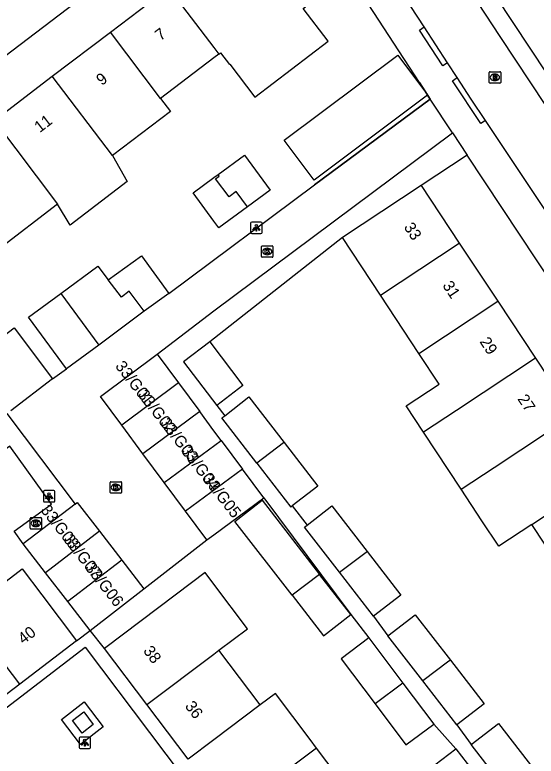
# Model space of a CAD drawing. Extents: x 160037 to 160839, y 385326 to 386441.
# Drawn here: x 160482.7 to 160528, y 385758.9 to 385823.3 of the extents above; entities that cross this region are included whole.
import ezdxf

# ---------------------------------------------------------------- set-up
doc = ezdxf.new("R2010")
doc.units = 0
for name, color, linetype in [('IMGEO_Erf', 7, 'Continuous'), ('IMGEO_Haag', 7, 'Continuous'), ('IMGEO_Kolk', 7, 'Continuous'), ('IMGEO_Lichtpunt', 7, 'Continuous'), ('IMGEO_Muur', 7, 'Continuous'), ('IMGEO_Pand', 7, 'Continuous'), ('IMGEO_Pand_nummerreeks', 7, 'Continuous'), ('IMGEO_Rijbaan_lokaal_open', 7, 'Continuous'), ('IMGEO_Rioolput', 7, 'Continuous'), ('IMGEO_Voetpad_open', 7, 'Continuous')]:
    doc.layers.add(name, color=color, linetype=linetype)

msp = doc.modelspace()

# ---------------------------------------------------------------- linework, layer by layer
at = {"layer": 'IMGEO_Erf'}
for points in [[(160488.079, 385768.931), (160489.247, 385769.824)], [(160490.491, 385768.265), (160489.247, 385769.824)]]:
    msp.add_lwpolyline(points, dxfattribs=at)
at = {"layer": 'IMGEO_Haag'}
msp.add_lwpolyline([(160489.518, 385761.659), (160488.557, 385760.908), (160487.738, 385761.994), (160488.699, 385762.745), (160489.518, 385761.659)], dxfattribs=at)
at = {"layer": 'IMGEO_Kolk'}
for p, q in [((160504.204, 385803.238), (160505.056, 385803.238)), ((160504.129, 385802.312), (160504.129, 385803.164)), ((160504.617, 385803.018), (160504.642, 385803.018)), ((160505.13, 385803.164), (160505.13, 385802.312)), ((160505.056, 385802.238), (160504.204, 385802.238)), ((160504.64, 385802.458), (160504.615, 385802.458)), ((160490.989, 385781.818), (160490.989, 385782.67)), ((160491.064, 385782.744), (160491.916, 385782.744)), ((160491.99, 385782.67), (160491.99, 385781.818)), ((160491.477, 385782.524), (160491.502, 385782.524)), ((160491.916, 385781.744), (160491.064, 385781.744)), ((160491.5, 385781.964), (160491.475, 385781.964)), ((160484.043, 385778.707), (160484.043, 385779.559)), ((160484.118, 385779.633), (160484.97, 385779.633)), ((160484.531, 385779.413), (160484.556, 385779.413)), ((160485.044, 385779.559), (160485.044, 385778.707)), ((160484.554, 385778.853), (160484.529, 385778.853)), ((160484.97, 385778.633), (160484.118, 385778.633))]:
    msp.add_line(p, q, dxfattribs=at)
for points in [[(160504.204, 385803.238), (160505.056, 385803.238)], [(160504.129, 385802.312), (160504.129, 385803.164)], [(160504.45, 385802.938), (160504.573, 385802.938), (160504.573, 385802.787), (160504.703, 385802.938), (160504.867, 385802.938), (160504.721, 385802.787), (160504.874, 385802.538), (160504.722, 385802.538), (160504.637, 385802.702), (160504.573, 385802.635), (160504.573, 385802.538), (160504.45, 385802.538), (160504.45, 385802.938)], [(160505.13, 385803.164), (160505.13, 385802.312)], [(160505.056, 385802.238), (160504.204, 385802.238)], [(160490.989, 385781.818), (160490.989, 385782.67)], [(160491.064, 385782.744), (160491.916, 385782.744)], [(160491.99, 385782.67), (160491.99, 385781.818)], [(160491.31, 385782.444), (160491.433, 385782.444), (160491.433, 385782.293), (160491.563, 385782.444), (160491.727, 385782.444), (160491.581, 385782.293), (160491.734, 385782.044), (160491.582, 385782.044), (160491.497, 385782.208), (160491.433, 385782.141), (160491.433, 385782.044), (160491.31, 385782.044), (160491.31, 385782.444)], [(160491.916, 385781.744), (160491.064, 385781.744)], [(160484.043, 385778.707), (160484.043, 385779.559)], [(160484.118, 385779.633), (160484.97, 385779.633)], [(160485.044, 385779.559), (160485.044, 385778.707)], [(160484.364, 385779.333), (160484.487, 385779.333), (160484.487, 385779.182), (160484.617, 385779.333), (160484.781, 385779.333), (160484.635, 385779.182), (160484.788, 385778.933), (160484.636, 385778.933), (160484.551, 385779.097), (160484.487, 385779.03), (160484.487, 385778.933), (160484.364, 385778.933), (160484.364, 385779.333)], [(160484.97, 385778.633), (160484.118, 385778.633)]]:
    msp.add_lwpolyline(points, dxfattribs=at)
for centre, start, end in [((160504.206, 385803.162), 91.55205, 178.44795), ((160504.206, 385803.162), 91.55205, 178.44795), ((160505.054, 385803.162), 1.55205, 88.44795), ((160505.054, 385803.162), 1.55205, 88.44795), ((160504.206, 385802.314), 181.55205, 268.44795), ((160504.206, 385802.314), 181.55205, 268.44795), ((160505.054, 385802.314), 271.55205, 358.44795), ((160505.054, 385802.314), 271.55205, 358.44795), ((160491.066, 385782.668), 91.55205, 178.44795), ((160491.066, 385782.668), 91.55205, 178.44795), ((160491.914, 385782.668), 1.55205, 88.44795), ((160491.914, 385782.668), 1.55205, 88.44795), ((160491.066, 385781.82), 181.55205, 268.44795), ((160491.066, 385781.82), 181.55205, 268.44795), ((160491.914, 385781.82), 271.55205, 358.44795), ((160491.914, 385781.82), 271.55205, 358.44795), ((160484.12, 385779.557), 91.55205, 178.44795), ((160484.12, 385779.557), 91.55205, 178.44795), ((160484.968, 385779.557), 1.55205, 88.44795), ((160484.968, 385779.557), 1.55205, 88.44795), ((160484.12, 385778.709), 181.55205, 268.44795), ((160484.12, 385778.709), 181.55205, 268.44795), ((160484.968, 385778.709), 271.55205, 358.44795), ((160484.968, 385778.709), 271.55205, 358.44795)]:
    msp.add_arc(centre, 0.0765, start, end, dxfattribs=at)
for centre, major_axis, ratio, start_param, end_param in [((160504.616, 385802.738), (-0.387, 0.002), 0.722429, 4.712389, 7.853982), ((160504.641, 385802.738), (-0.39, 0.002), 0.717154, 1.570796, 4.712389), ((160491.476, 385782.244), (-0.387, 0.002), 0.722429, 4.712389, 7.853982), ((160491.501, 385782.244), (-0.39, 0.002), 0.717154, 1.570796, 4.712389), ((160484.53, 385779.133), (-0.387, 0.002), 0.722429, 4.712389, 7.853982), ((160484.555, 385779.133), (-0.39, 0.002), 0.717154, 1.570796, 4.712389)]:
    msp.add_ellipse(centre, major_axis=major_axis, ratio=ratio, start_param=start_param, end_param=end_param, dxfattribs=at)
at = {"layer": 'IMGEO_Lichtpunt'}
for p, q in [((160503.188, 385805.199), (160503.188, 385804.392)), ((160503.188, 385805.199), (160503.188, 385804.392)), ((160504.09, 385805.294), (160503.282, 385805.294)), ((160504.09, 385805.294), (160503.282, 385805.294)), ((160504.184, 385804.392), (160504.184, 385805.199)), ((160504.184, 385804.392), (160504.184, 385805.199)), ((160503.282, 385804.298), (160504.09, 385804.298)), ((160503.282, 385804.298), (160504.09, 385804.298)), ((160485.196, 385781.882), (160485.196, 385781.075)), ((160485.196, 385781.882), (160485.196, 385781.075)), ((160486.098, 385781.977), (160485.29, 385781.977)), ((160486.098, 385781.977), (160485.29, 385781.977)), ((160486.192, 385781.075), (160486.192, 385781.882)), ((160486.192, 385781.075), (160486.192, 385781.882)), ((160485.29, 385780.981), (160486.098, 385780.981)), ((160485.29, 385780.981), (160486.098, 385780.981)), ((160488.291, 385760.468), (160488.291, 385759.661)), ((160488.291, 385760.468), (160488.291, 385759.661)), ((160489.193, 385760.563), (160488.385, 385760.563)), ((160489.193, 385760.563), (160488.385, 385760.563)), ((160489.287, 385759.661), (160489.287, 385760.468)), ((160489.287, 385759.661), (160489.287, 385760.468)), ((160488.385, 385759.567), (160489.193, 385759.567)), ((160488.385, 385759.567), (160489.193, 385759.567))]:
    msp.add_line(p, q, dxfattribs=at)
for points in [[(160503.562, 385804.863), (160503.601, 385804.835), (160503.413, 385804.573), (160503.375, 385804.6), (160503.562, 385804.863)], [(160503.664, 385804.815), (160503.711, 385804.815), (160503.711, 385804.493), (160503.664, 385804.493), (160503.664, 385804.815)], [(160503.774, 385804.835), (160503.812, 385804.862), (160503.999, 385804.6), (160503.96, 385804.572), (160503.774, 385804.835)], [(160485.57, 385781.546), (160485.609, 385781.518), (160485.421, 385781.256), (160485.383, 385781.283), (160485.57, 385781.546)], [(160485.672, 385781.498), (160485.719, 385781.498), (160485.719, 385781.176), (160485.672, 385781.176), (160485.672, 385781.498)], [(160485.782, 385781.518), (160485.82, 385781.545), (160486.007, 385781.283), (160485.968, 385781.255), (160485.782, 385781.518)], [(160488.665, 385760.132), (160488.704, 385760.104), (160488.516, 385759.842), (160488.478, 385759.869), (160488.665, 385760.132)], [(160488.877, 385760.104), (160488.915, 385760.131), (160489.102, 385759.869), (160489.063, 385759.841), (160488.877, 385760.104)], [(160488.767, 385760.084), (160488.814, 385760.084), (160488.814, 385759.762), (160488.767, 385759.762), (160488.767, 385760.084)]]:
    msp.add_lwpolyline(points, dxfattribs=at)
for centre in [(160503.687, 385804.997), (160485.695, 385781.68), (160488.79, 385760.266)]:
    msp.add_circle(centre, 0.0994, dxfattribs=at)
for centre, start, end in [((160503.282, 385805.199), 90, 180), ((160503.282, 385805.199), 90, 180), ((160504.09, 385805.199), 0, 90), ((160504.09, 385805.199), 0, 90), ((160503.282, 385804.392), 180, 270), ((160503.282, 385804.392), 180, 270), ((160504.09, 385804.392), 270, 0), ((160504.09, 385804.392), 270, 360), ((160485.29, 385781.882), 90, 180), ((160485.29, 385781.882), 90, 180), ((160486.098, 385781.882), 0, 90), ((160486.098, 385781.882), 0, 90), ((160485.29, 385781.075), 180, 270), ((160485.29, 385781.075), 180, 270), ((160486.098, 385781.075), 270, 0), ((160486.098, 385781.075), 270, 360), ((160488.385, 385760.468), 90, 180), ((160488.385, 385760.468), 90, 180), ((160489.193, 385760.468), 0, 90), ((160489.193, 385760.468), 0, 90), ((160488.385, 385759.661), 180, 270), ((160488.385, 385759.661), 180, 270), ((160489.193, 385759.661), 270, 0), ((160489.193, 385759.661), 270, 360)]:
    msp.add_arc(centre, 0.0946, start, end, dxfattribs=at)
at = {"layer": 'IMGEO_Muur'}
for points in [[(160517.856, 385817.41), (160518.783, 385815.985)], [(160518.783, 385815.985), (160508.743, 385808.52)], [(160493.925, 385773.425), (160499.395, 385777.687)]]:
    msp.add_lwpolyline(points, dxfattribs=at)
at = {"layer": 'IMGEO_Pand'}
for points in [[(160500.436, 385819.889), (160500.572, 385819.992), (160501.342, 385818.979), (160501.387, 385819.013), (160503.556, 385816.159), (160509.921, 385820.997), (160507.751, 385823.851), (160507.955, 385824.006), (160505.223, 385827.599), (160503.665, 385826.415), (160501.253, 385829.587), (160500, 385828.635), (160496.064, 385825.642)], [(160491.019, 385821.807), (160496.064, 385825.642)], [(160496.064, 385825.642), (160500, 385820.463), (160500.436, 385819.889)], [(160485.97, 385817.968), (160491.019, 385821.807)], [(160495.375, 385816.041), (160491.019, 385821.807)], [(160500.436, 385819.889), (160500, 385819.558), (160495.375, 385816.041)], [(160518.557, 385816.332), (160508.713, 385808.946), (160506.112, 385812.413), (160515.957, 385819.8), (160518.548, 385816.347)], [(160480.923, 385814.131), (160485.97, 385817.968)], [(160491.197, 385811.092), (160485.97, 385817.968)], [(160518.557, 385816.332), (160518.558, 385816.333), (160518.548, 385816.347)], [(160495.375, 385816.041), (160496.225, 385814.915), (160491.197, 385811.092)], [(160486.426, 385806.847), (160481.261, 385802.92), (160480.11, 385804.435), (160478.763, 385806.208), (160475.737, 385810.188), (160480.923, 385814.131)], [(160480.923, 385814.131), (160486.426, 385806.847)], [(160491.197, 385811.092), (160492.482, 385808.817), (160487.507, 385805.034), (160486.426, 385806.847)], [(160500.369, 385809.431), (160502.67, 385811.11), (160504.893, 385808.065), (160502.924, 385806.627)], [(160502.924, 385806.627), (160500.416, 385804.796), (160500, 385805.367), (160498.193, 385807.842), (160500, 385809.162), (160500.369, 385809.431)], [(160502.924, 385806.627), (160501.934, 385807.939), (160501.32, 385807.476), (160500.136, 385809.047), (160500.469, 385809.298), (160500.369, 385809.431)], [(160517.998, 385808.466), (160511.158, 385803.951)], [(160517.998, 385808.466), (160521.298, 385803.476)], [(160514.456, 385798.951), (160511.158, 385803.951)], [(160514.456, 385798.951), (160521.298, 385803.476)], [(160521.298, 385803.476), (160524.643, 385798.419)], [(160490.826, 385800.268), (160493.729, 385802.359), (160496.074, 385799.103)], [(160486.719, 385799.102), (160489.929, 385801.455), (160490.826, 385800.268)], [(160493.948, 385797.571), (160492.658, 385799.281), (160491.966, 385798.759), (160490.826, 385800.268)], [(160487.19, 385792.547), (160483.901, 385797.037), (160486.719, 385799.102)], [(160486.719, 385799.102), (160490.009, 385794.612)], [(160496.074, 385799.103), (160493.948, 385797.571)], [(160517.795, 385793.89), (160514.456, 385798.951)], [(160517.795, 385793.89), (160524.643, 385798.419)], [(160524.643, 385798.419), (160527.918, 385793.467)], [(160493.948, 385797.571), (160490.009, 385794.612)], [(160478.681, 385793.096), (160482.649, 385796.098), (160486.002, 385791.667)], [(160499.635, 385794.882), (160497.373, 385793.16), (160500.268, 385789.357)], [(160499.635, 385794.882), (160502.525, 385791.089), (160500.268, 385789.357)], [(160490.009, 385794.612), (160487.19, 385792.547)], [(160491.993, 385787.664), (160490.143, 385790.158), (160495.073, 385793.816)], [(160495.073, 385793.816), (160496.923, 385791.322)], [(160518.208, 385787.045), (160516.692, 385789.344), (160519.557, 385791.218), (160517.795, 385793.89)], [(160527.918, 385793.467), (160521.064, 385788.934), (160518.208, 385787.045)], [(160527.918, 385793.467), (160531.192, 385788.517)], [(160486.002, 385791.667), (160482.358, 385788.909)], [(160496.923, 385791.322), (160491.993, 385787.664)], [(160496.923, 385791.322), (160498.774, 385788.828)], [(160500.937, 385788.476), (160503.047, 385790.108), (160506.103, 385786.157)], [(160498.774, 385788.828), (160493.844, 385785.17)], [(160500.624, 385786.333), (160500, 385787.175), (160498.774, 385788.828)], [(160503.714, 385784.357), (160500.681, 385788.278), (160500.937, 385788.476)], [(160521.475, 385782.09), (160524.332, 385783.98), (160531.192, 385788.517)], [(160493.844, 385785.17), (160491.993, 385787.664)], [(160521.475, 385782.09), (160518.208, 385787.045)], [(160495.694, 385782.676), (160500.624, 385786.333)], [(160500.624, 385786.333), (160502.475, 385783.839)], [(160506.103, 385786.157), (160506.033, 385786.111), (160503.714, 385784.357)], [(160506.103, 385786.157), (160509.032, 385782.369), (160506.801, 385780.643)], [(160482.656, 385778.46), (160485.902, 385780.783), (160482.29, 385785.83), (160479.006, 385783.48)], [(160495.694, 385782.676), (160493.844, 385785.17)], [(160503.714, 385784.357), (160506.666, 385780.539), (160506.801, 385780.643)], [(160502.475, 385783.839), (160497.544, 385780.182)], [(160504.325, 385781.345), (160502.475, 385783.839)], [(160527.601, 385779.025), (160534.467, 385783.565)], [(160497.544, 385780.182), (160495.694, 385782.676)], [(160527.601, 385779.025), (160524.742, 385777.134), (160523.277, 385779.356), (160521.475, 385782.09)], [(160499.395, 385777.687), (160500, 385778.136), (160504.325, 385781.345)], [(160487.946, 385780.805), (160483.455, 385777.348)], [(160487.946, 385780.805), (160488.133, 385780.949), (160490.064, 385778.441)], [(160506.785, 385772.885), (160501.819, 385779.3), (160504.193, 385781.138), (160509.182, 385774.693)], [(160499.395, 385777.687), (160497.544, 385780.182)], [(160508.094, 385778.972), (160510.244, 385780.635), (160513.3, 385776.683)], [(160510.911, 385774.884), (160507.878, 385778.805), (160508.094, 385778.972)], [(160530.87, 385774.069), (160527.601, 385779.025)], [(160490.064, 385778.441), (160485.386, 385774.84)], [(160490.064, 385778.441), (160491.994, 385775.933)], [(160485.386, 385774.84), (160483.455, 385777.348)], [(160510.911, 385774.884), (160513.218, 385776.629), (160513.3, 385776.683)], [(160513.3, 385776.683), (160516.229, 385772.896), (160513.863, 385771.066)], [(160491.994, 385775.933), (160487.316, 385772.332)], [(160491.994, 385775.933), (160493.925, 385773.425)], [(160478.4, 385771.387), (160483.367, 385775.183), (160485.07, 385772.924), (160488.079, 385768.931)], [(160487.316, 385772.332), (160485.386, 385774.84)], [(160500.437, 385768.098), (160502.915, 385769.966), (160500, 385773.832), (160499.229, 385774.854), (160496.752, 385772.986), (160490.491, 385768.265)], [(160509.182, 385774.693), (160506.785, 385772.885)], [(160511.883, 385771.204), (160509.182, 385774.693)], [(160513.863, 385771.066), (160510.911, 385774.884)], [(160489.247, 385769.824), (160493.925, 385773.425)], [(160489.247, 385769.824), (160487.316, 385772.332)], [(160506.785, 385772.885), (160509.509, 385769.367), (160511.883, 385771.204)], [(160483.153, 385765.167), (160478.4, 385771.387)], [(160515.108, 385769.357), (160517.474, 385771.187), (160520.533, 385767.232)], [(160513.464, 385769.17), (160511.053, 385767.357), (160514.003, 385763.434)], [(160513.464, 385769.17), (160516.411, 385765.25)], [(160518.141, 385765.435), (160515.108, 385769.357)], [(160488.079, 385768.931), (160483.153, 385765.167)], [(160494.175, 385763.378), (160490.491, 385768.265)], [(160494.175, 385763.378), (160500, 385767.769), (160500.437, 385768.098)], [(160504.012, 385763.356), (160500.437, 385768.098)], [(160520.533, 385767.232), (160520.404, 385767.147), (160518.141, 385765.435)], [(160520.533, 385767.232), (160523.459, 385763.448), (160521.093, 385761.618)], [(160516.411, 385765.25), (160514.003, 385763.434)], [(160516.411, 385765.25), (160519.089, 385761.69)], [(160521.093, 385761.618), (160518.141, 385765.435)], [(160483.153, 385765.167), (160478.386, 385761.524)], [(160508.921, 385759.603), (160508.349, 385760.363), (160505.339, 385764.356), (160504.012, 385763.356)], [(160497.754, 385758.631), (160494.175, 385763.378)], [(160504.012, 385763.356), (160500, 385760.327), (160497.754, 385758.631)], [(160514.003, 385763.434), (160516.678, 385759.877), (160519.089, 385761.69)], [(160522.338, 385759.908), (160524.704, 385761.738), (160527.764, 385757.781)], [(160508.921, 385759.603), (160501.334, 385753.883)], [(160512.502, 385754.856), (160508.921, 385759.603)], [(160521.55, 385753.862), (160518.588, 385757.691), (160520.994, 385759.552)], [(160520.994, 385759.552), (160523.956, 385755.722), (160521.55, 385753.862)], [(160525.371, 385755.987), (160522.338, 385759.908)]]:
    msp.add_lwpolyline(points, dxfattribs=at)
at = {"layer": 'IMGEO_Rijbaan_lokaal_open'}
for points in [[(160513.88, 385838.136), (160517.237, 385832.995), (160524.813, 385821.424), (160534.047, 385807.466)], [(160518.26, 385822.248), (160511.97, 385831.875), (160509.675, 385835.436)], [(160520.296, 385819.127), (160518.26, 385822.248)], [(160521.131, 385817.848), (160520.296, 385819.127)], [(160523.581, 385814.13), (160522.351, 385815.978), (160521.131, 385817.848)], [(160496.074, 385799.103), (160508.743, 385808.52), (160518.783, 385815.985)], [(160520.707, 385813.05), (160518.783, 385815.985)], [(160533.476, 385799.272), (160531.807, 385801.773), (160523.581, 385814.13)], [(160495.073, 385793.816), (160500, 385797.582), (160520.707, 385813.05)], [(160486.002, 385791.667), (160487.19, 385792.547)], [(160482.029, 385788.66), (160487.946, 385780.805)], [(160493.925, 385773.425), (160499.395, 385777.687)]]:
    msp.add_lwpolyline(points, dxfattribs=at)
at = {"layer": 'IMGEO_Rioolput'}
for p, q in [((160523.901, 385817.435), (160523.901, 385818.287)), ((160523.976, 385818.361), (160524.828, 385818.361)), ((160524.389, 385818.141), (160524.414, 385818.141)), ((160524.902, 385818.287), (160524.902, 385817.435)), ((160524.412, 385817.581), (160524.387, 385817.581)), ((160524.828, 385817.361), (160523.976, 385817.361))]:
    msp.add_line(p, q, dxfattribs=at)
for points in [[(160523.901, 385817.435), (160523.901, 385818.287)], [(160523.976, 385818.361), (160524.828, 385818.361)], [(160524.49, 385818.059), (160524.238, 385818.061), (160524.238, 385817.661)], [(160524.902, 385818.287), (160524.902, 385817.435)], [(160524.238, 385817.661), (160524.362, 385817.661), (160524.362, 385817.823), (160524.373, 385817.823)], [(160524.416, 385817.98), (160524.362, 385817.98), (160524.362, 385817.899)], [(160524.362, 385817.899), (160524.414, 385817.899)], [(160524.42, 385817.794), (160524.491, 385817.661), (160524.631, 385817.661), (160524.566, 385817.787)], [(160524.828, 385817.361), (160523.976, 385817.361)]]:
    msp.add_lwpolyline(points, dxfattribs=at)
for centre, radius, start, end in [((160523.978, 385818.285), 0.0765, 91.55205, 178.44795), ((160523.978, 385818.285), 0.0765, 91.55205, 178.44795), ((160524.489, 385817.949), 0.109, 350.36119, 89.41601), ((160524.826, 385818.285), 0.0765, 1.55205, 88.44795), ((160524.826, 385818.285), 0.0765, 1.55205, 88.44795), ((160523.978, 385817.437), 0.0765, 181.55205, 268.44795), ((160523.978, 385817.437), 0.0765, 181.55205, 268.44795), ((160524.372, 385817.77), 0.0533, 26.02933, 88.69889), ((160524.398, 385818.088), 0.19, 274.7715, 282.96867), ((160524.422, 385817.884), 0.0964, 77.00612, 93.18647), ((160524.436, 385817.941), 0.0378, 276.66336, 79.67722), ((160524.487, 385817.949), 0.112, 277.58423, 350.98172), ((160524.471, 385817.734), 0.108, 29.51342, 73.79051), ((160524.826, 385817.437), 0.0765, 271.55205, 358.44795), ((160524.826, 385817.437), 0.0765, 271.55205, 358.44795)]:
    msp.add_arc(centre, radius, start, end, dxfattribs=at)
for centre, major_axis, ratio, start_param, end_param in [((160524.388, 385817.861), (-0.387, 0.002), 0.722429, 4.712389, 7.853982), ((160524.413, 385817.861), (-0.39, 0.002), 0.717154, 1.570796, 4.712389)]:
    msp.add_ellipse(centre, major_axis=major_axis, ratio=ratio, start_param=start_param, end_param=end_param, dxfattribs=at)
at = {"layer": 'IMGEO_Voetpad_open'}
for points in [[(160502.255, 385835.22), (160500, 385833.506), (160456.281, 385800.253), (160448.431, 385794.458)], [(160518.548, 385816.347), (160517.856, 385817.41), (160506.767, 385834.437)], [(160543.669, 385799.137), (160539.019, 385806.305), (160538.546, 385806.834), (160535.733, 385808.257), (160534.731, 385809.431), (160523.077, 385827.039)], [(160520.296, 385819.127), (160519.878, 385818.854), (160517.842, 385821.975), (160518.26, 385822.248)], [(160523.581, 385814.13), (160523.164, 385813.855), (160520.714, 385817.573), (160521.131, 385817.848)], [(160518.783, 385815.985), (160518.557, 385816.332)], [(160520.707, 385813.05), (160521.992, 385811.109)], [(160521.992, 385811.109), (160517.998, 385808.466)], [(160561.283, 385751.75), (160521.992, 385811.109)], [(160511.158, 385803.951), (160499.635, 385794.882)], [(160500.268, 385789.357), (160500.937, 385788.476)], [(160504.325, 385781.345), (160511.883, 385771.204)], [(160506.801, 385780.643), (160508.094, 385778.972)], [(160483.455, 385777.348), (160482.656, 385778.46)], [(160511.883, 385771.204), (160513.464, 385769.17)], [(160513.863, 385771.066), (160515.108, 385769.357)], [(160475.179, 385757.921), (160488.816, 385768.376), (160500, 385753.542), (160502.67, 385750), (160507.583, 385743.483)], [(160488.409, 385759.92), (160486.772, 385762.092), (160488.741, 385763.631), (160490.379, 385761.459), (160488.409, 385759.92)], [(160519.089, 385761.69), (160520.994, 385759.552)], [(160521.093, 385761.618), (160522.338, 385759.908)]]:
    msp.add_lwpolyline(points, dxfattribs=at)

# ---------------------------------------------------------------- texts
at = {"layer": 'IMGEO_Pand_nummerreeks'}
for s, rotation, p in [('7', 37.24457, (160495.364, 385820.99)), ('9', 37.24457, (160490.261, 385817.11)), ('11', 37.24457, (160484.882, 385813.02)), ('33', 303.48027, (160516.451, 385804.858)), ('31', 303.48027, (160519.805, 385799.788)), ('29', 303.47771, (160523.033, 385794.907)), ('33/G01', 307.86825, (160491.385, 385792.765)), ('33/G02', 307.86825, (160493.342, 385790.285)), ('27', 303.47771, (160526.323, 385789.932)), ('33/G03', 307.86825, (160495.272, 385787.815)), ('33/G04', 307.86825, (160497.121, 385785.35)), ('33/G05', 307.86825, (160498.97, 385782.961)), ('33/G08', 307.86825, (160484.91, 385780.265)), ('33/G07', 307.86825, (160486.874, 385777.723)), ('33/G06', 307.86825, (160488.764, 385775.255)), ('40', 37.38382, (160483.459, 385768.573)), ('38', 307.01353, (160493.818, 385768.037)), ('36', 307.01353, (160497.438, 385763.237))]:
    msp.add_text(s, height=1, rotation=rotation, dxfattribs=at).set_placement(p)

doc.saveas('drawing.dxf')
